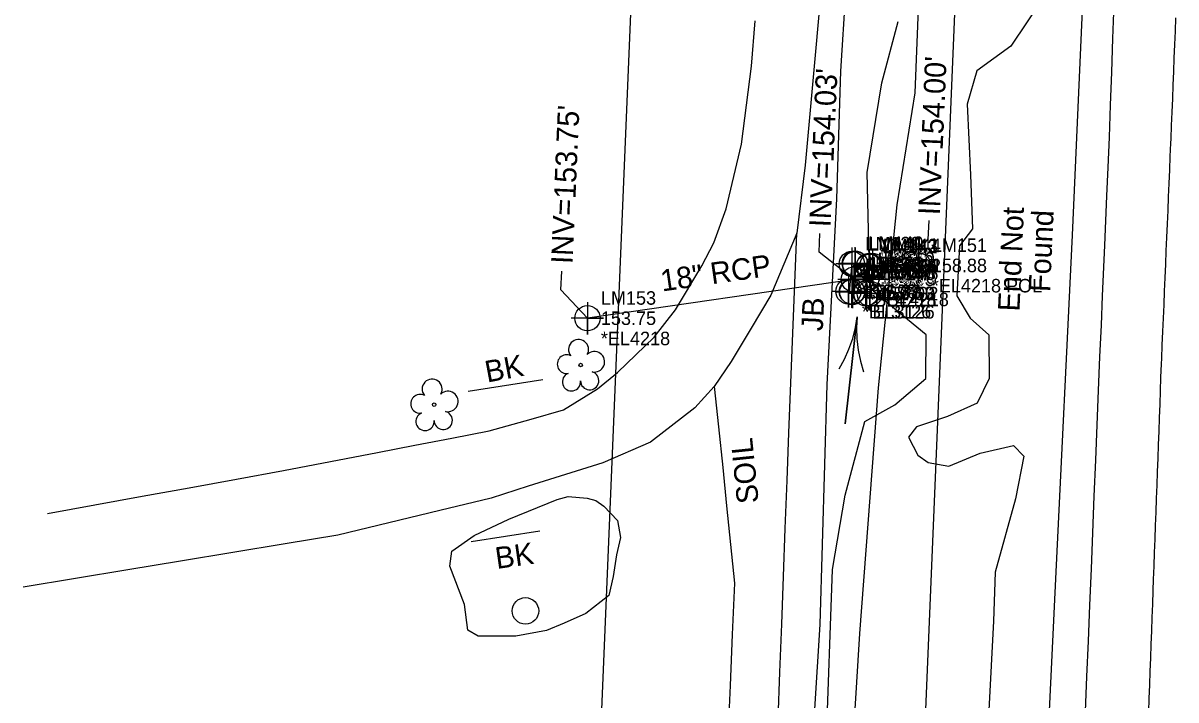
# Model space of a CAD drawing. Extents: x 2262665 to 2270527, y 505476 to 514960.
# Drawn here: x 2266081.7 to 2266295.4, y 510972.6 to 511098 of the extents above; entities that cross this region are included whole.
import ezdxf

# ---------------------------------------------------------------- set-up
doc = ezdxf.new("R2010")
doc.units = 0
for name, color, linetype in [('Exist Building', 7, 'Continuous'), ('Exist Building Leader', 7, 'Continuous'), ('Exist Building Text', 7, 'Continuous'), ('Exist Guardrail', 7, 'Continuous'), ('Exist Hydro River Flow Arrow CELL', 7, 'Continuous'), ('Exist Hydro Stream or Body of Water', 7, 'Continuous'), ('Exist Right of Way Control of Access Line', 7, 'Continuous'), ('Exist Right of Way Line', 7, 'Continuous'), ('Exist Roads EOP', 7, 'Continuous'), ('Exist Roads EOT', 7, 'Continuous'), ('Exist Roads Soil', 7, 'Continuous'), ('Exist Roads Soil Text', 7, 'Continuous'), ('Exist Structure Minor Junction Box', 7, 'Continuous'), ('Exist Structure Minor Junction Box Cogo Comment', 7, 'Continuous'), ('Exist Structure Minor Junction Box Cogo Elevation', 7, 'Continuous'), ('Exist Structure Minor Junction Box Cogo Number', 7, 'Continuous'), ('Exist Structure Minor Junction Box Cogo Point CELL', 7, 'Continuous'), ('Exist Structure Minor Junction Box Text', 7, 'Continuous'), ('Exist Structure Minor Pipes RCP 18 Inch', 7, 'Continuous'), ('Exist Structure Minor Pipes RCP 18 Inch Cogo Comment', 7, 'Continuous'), ('Exist Structure Minor Pipes RCP 18 Inch Cogo Elevation', 7, 'Continuous'), ('Exist Structure Minor Pipes RCP 18 Inch Cogo Number', 7, 'Continuous'), ('Exist Structure Minor Pipes RCP 18 Inch Cogo Point CELL', 7, 'Continuous'), ('Exist Structure Minor Pipes RCP 18 Inch Invert', 7, 'Continuous'), ('Exist Structure Minor Pipes RCP 18 Inch Leader', 7, 'Continuous'), ('Exist Structure Minor Pipes RCP 18 Inch Text', 7, 'Continuous'), ('Exist Utilities Other Pole CELL', 7, 'Continuous'), ('Exist Vegetation Tree CELL', 7, 'Continuous'), ('Exist Vegetation Woods Line', 7, 'Continuous')]:
    doc.layers.add(name, color=color, linetype=linetype)

msp = doc.modelspace()

# ---------------------------------------------------------------- linework, layer by layer
at = {"layer": 'Exist Building'}
for p, q in [((2266178.05, 511031.88), (2266164.17, 511029.73)), ((2266177.48, 511003.84), (2266164.75, 511001.89))]:
    msp.add_line(p, q, dxfattribs=at)
at = {"layer": 'Exist Building Leader'}
msp.add_line((2266170.34, 511030.45), (2266170.34, 511030.45), dxfattribs=at)
at = {"layer": 'Exist Guardrail'}
msp.add_lwpolyline([(2266261.8, 510612.16), (2266262.75, 510625.88), (2266264.75, 510675.8), (2266265.34, 510710.28), (2266265.64, 510736.97), (2266265.09, 510764.38), (2266264.69, 510785.45), (2266264.68, 510797.92), (2266265.26, 510819.66), (2266266.83, 510855.77), (2266268.41, 510897.9), (2266270.73, 510946.09), (2266273.15, 510996.29), (2266276.21, 511058.67), (2266279.28, 511128.3), (2266281.35, 511189.41)], dxfattribs=at)
at = {"layer": 'Exist Hydro River Flow Arrow CELL'}
msp.add_line((2266235.18, 511033.64), (2266235.18, 511033.64), dxfattribs=at)
msp.add_lwpolyline([(2266232.91, 511033.9), (2266233.9, 511035.69), (2266234.75, 511037.58), (2266235.45, 511039.55), (2266235.99, 511041.55), (2266236.29, 511043.58), (2266234.07, 511023.71), (2266236.29, 511043.58), (2266236.14, 511041.54), (2266236.22, 511039.46), (2266236.47, 511037.39), (2266236.88, 511035.35), (2266237.46, 511033.39)], dxfattribs=at)
at = {"layer": 'Exist Hydro Stream or Body of Water'}
for points in [[(2266206.57, 510578.51), (2266209.08, 510635.72), (2266212.86, 510696.25), (2266216.48, 510747.65), (2266219.15, 510807.86), (2266222.84, 510871.32), (2266226.45, 510939.45), (2266229.4, 510986.56), (2266230.72, 511031), (2266232.49, 511065.45), (2266233.25, 511089.1), (2266236.98, 511147.43), (2266239.87, 511194.38), (2266242.57, 511233.58)], [(2266261.41, 511233.5), (2266255.64, 511193.06), (2266249.34, 511145.79), (2266246.99, 511085.08), (2266243.6, 511064.29), (2266240.16, 511030.42), (2266236.69, 510984.86), (2266233.88, 510938.79), (2266230.23, 510870.3), (2266226.46, 510807.51), (2266224.4, 510747.13), (2266220.79, 510695.54), (2266216.13, 510635.45), (2266209.97, 510578.34)]]:
    msp.add_lwpolyline(points, dxfattribs=at)
at = {"layer": 'Exist Right of Way Control of Access Line'}
msp.add_line((2266232.79, 510577.78), (2266283.35, 511801.46), dxfattribs=at)
at = {"layer": 'Exist Right of Way Line'}
msp.add_line((2266169.17, 510491.24), (2266223.4, 511803.97), dxfattribs=at)
at = {"layer": 'Exist Roads EOP'}
for points in [[(2266283.83, 511101.53), (2266283.62, 511095.14), (2266283.4, 511088.9), (2266283.17, 511082.8), (2266282.95, 511076.86), (2266282.72, 511071.2), (2266282.51, 511065.97), (2266282.11, 511056.76), (2266281.7, 511047.42), (2266281.47, 511042.01), (2266281.21, 511036.12), (2266280.95, 511029.9), (2266280.68, 511023.53), (2266280.42, 511016.99), (2266280.16, 511010.3), (2266279.9, 511003.55), (2266279.63, 510996.83), (2266279.36, 510990.14), (2266279.08, 510983.48), (2266278.8, 510976.89), (2266278.54, 510970.4)], [(2266229.23, 511100.24), (2266228.36, 511090.71), (2266227.5, 511081.18), (2266226.63, 511071.65), (2266225.08, 511059.04), (2266220.28, 511047.59), (2266216.61, 511041.45), (2266212.94, 511035.31), (2266209.79, 511030.64), (2266206.21, 511026.68), (2266197.97, 511020.36), (2266189.16, 511016.53), (2266182.25, 511014.35), (2266175.33, 511012.16), (2266168.42, 511009.98), (2266158.95, 511007.69), (2266149.47, 511005.41), (2266140, 511003.12), (2266130.28, 511001.51), (2266120.56, 510999.91), (2266110.85, 510998.3), (2266101.13, 510996.69), (2266091.41, 510995.09), (2266081.69, 510993.48)], [(2266086.25, 511007.09), (2266094.99, 511008.69), (2266103.74, 511010.3), (2266112.49, 511011.9), (2266121.24, 511013.5), (2266129.98, 511015.1), (2266138.69, 511016.75), (2266147.4, 511018.39), (2266154.29, 511019.75), (2266161.18, 511021.1), (2266168.08, 511022.45), (2266175.87, 511024.61), (2266181.87, 511026.32), (2266188.14, 511030.19), (2266191.86, 511033.24), (2266198.65, 511039.76), (2266202.59, 511044.88), (2266207.51, 511052.99), (2266209.69, 511057.27), (2266211.97, 511063.58), (2266214.83, 511075.54), (2266215.77, 511082.79), (2266216.71, 511090.03), (2266217.39, 511098.38)]]:
    msp.add_lwpolyline(points, dxfattribs=at)
at = {"layer": 'Exist Roads EOT'}
msp.add_lwpolyline([(2266290.34, 510970.37), (2266290.42, 510972.86), (2266290.51, 510975.36), (2266290.6, 510977.86), (2266290.69, 510980.36), (2266290.78, 510982.85), (2266290.87, 510985.35), (2266290.96, 510987.85), (2266291.05, 510990.34), (2266291.14, 510992.84), (2266291.21, 510994.88), (2266291.31, 510997.38), (2266291.4, 510999.88), (2266291.49, 511002.38), (2266291.58, 511004.87), (2266291.67, 511007.37), (2266291.76, 511009.87), (2266291.85, 511012.36), (2266291.94, 511014.86), (2266292.04, 511017.36), (2266292.13, 511019.85), (2266292.22, 511022.35), (2266292.31, 511024.85), (2266292.4, 511027.35), (2266292.49, 511029.84), (2266292.58, 511032.34), (2266292.67, 511034.84), (2266292.71, 511035.82), (2266292.82, 511038.32), (2266292.92, 511040.81), (2266293.03, 511043.31), (2266293.14, 511045.8), (2266293.24, 511048.3), (2266293.35, 511050.8), (2266293.46, 511053.29), (2266293.56, 511055.79), (2266293.67, 511058.28), (2266293.78, 511060.78), (2266293.88, 511063.28), (2266293.99, 511065.77), (2266294.1, 511068.27), (2266294.2, 511070.77), (2266294.31, 511073.26), (2266294.42, 511075.76), (2266294.45, 511076.51), (2266294.55, 511079.01), (2266294.65, 511081.51), (2266294.75, 511084), (2266294.85, 511086.5), (2266294.95, 511089), (2266295.05, 511091.49), (2266295.15, 511093.99), (2266295.25, 511096.49), (2266295.35, 511098.98)], dxfattribs=at)
at = {"layer": 'Exist Roads Soil'}
for points in [[(2266221.61, 510968.95), (2266221.97, 510977.72), (2266222.3, 510986.59), (2266222.63, 510995.46), (2266222.95, 511004.33), (2266223.28, 511013.2), (2266223.61, 511022.07), (2266223.98, 511031.31), (2266224.35, 511040.56), (2266224.71, 511049.8), (2266225.08, 511059.04)], [(2266209.79, 511030.64), (2266210.57, 511023.15), (2266211.35, 511015.66), (2266212.08, 511008.51), (2266212.81, 511001.36), (2266213.53, 510994.21), (2266213.13, 510984.72), (2266212.72, 510975.22), (2266212.31, 510965.72)]]:
    msp.add_lwpolyline(points, dxfattribs=at)
at = {"layer": 'Exist Structure Minor Junction Box'}
msp.add_lwpolyline([(2266238.6, 511047.85), (2266239.09, 511053.02), (2266235.29, 511053.38), (2266234.8, 511048.2)], close=True, dxfattribs=at)
at = {"layer": 'Exist Structure Minor Junction Box Cogo Point CELL'}
for points in [[(2266235.29, 511056.38), (2266235.29, 511050.38), (2266235.29, 511053.38), (2266238.29, 511053.38), (2266232.29, 511053.38)], [(2266235.84, 511056.45), (2266235.84, 511050.45), (2266235.84, 511053.45), (2266238.84, 511053.45), (2266232.84, 511053.45)], [(2266235.93, 511056.33), (2266235.93, 511050.33), (2266235.93, 511053.33), (2266238.93, 511053.33), (2266232.93, 511053.33)], [(2266238.43, 511055.85), (2266238.43, 511049.85), (2266238.43, 511052.85), (2266241.43, 511052.85), (2266235.43, 511052.85)], [(2266238.51, 511056.03), (2266238.51, 511050.03), (2266238.51, 511053.03), (2266241.51, 511053.03), (2266235.51, 511053.03)], [(2266239.09, 511056.03), (2266239.09, 511050.03), (2266239.09, 511053.03), (2266242.09, 511053.03), (2266236.09, 511053.03)], [(2266234.66, 511051.27), (2266234.66, 511045.27), (2266234.66, 511048.27), (2266237.66, 511048.27), (2266231.66, 511048.27)], [(2266235.31, 511051.23), (2266235.31, 511045.23), (2266235.31, 511048.23), (2266238.31, 511048.23), (2266232.31, 511048.23)], [(2266235.38, 511051.15), (2266235.38, 511045.15), (2266235.38, 511048.15), (2266238.38, 511048.15), (2266232.38, 511048.15)], [(2266237.88, 511050.91), (2266237.88, 511044.91), (2266237.88, 511047.91), (2266240.88, 511047.91), (2266234.88, 511047.91)], [(2266237.98, 511050.88), (2266237.98, 511044.88), (2266237.98, 511047.88), (2266240.98, 511047.88), (2266234.98, 511047.88)], [(2266238.6, 511050.85), (2266238.6, 511044.85), (2266238.6, 511047.85), (2266241.6, 511047.85), (2266235.6, 511047.85)]]:
    msp.add_lwpolyline(points, dxfattribs=at)
for centre in [(2266235.29, 511053.38), (2266235.84, 511053.45), (2266235.93, 511053.33), (2266238.43, 511052.85), (2266238.51, 511053.03), (2266239.09, 511053.03), (2266234.66, 511048.27), (2266235.31, 511048.23), (2266235.38, 511048.15), (2266237.88, 511047.91), (2266237.98, 511047.88), (2266238.6, 511047.85)]:
    msp.add_circle(centre, 2.34, dxfattribs=at)
at = {"layer": 'Exist Structure Minor Pipes RCP 18 Inch'}
for p, q in [((2266247.61, 511053.08), (2266238.09, 511050.93)), ((2266235.67, 511050.47), (2266186.28, 511043.3))]:
    msp.add_line(p, q, dxfattribs=at)
at = {"layer": 'Exist Structure Minor Pipes RCP 18 Inch Cogo Point CELL'}
for points in [[(2266247.61, 511056.08), (2266247.61, 511050.08), (2266247.61, 511053.08), (2266250.61, 511053.08), (2266244.61, 511053.08)], [(2266235.67, 511053.47), (2266235.67, 511047.47), (2266235.67, 511050.47), (2266238.67, 511050.47), (2266232.67, 511050.47)], [(2266237.94, 511053.53), (2266237.94, 511047.53), (2266237.94, 511050.53), (2266240.94, 511050.53), (2266234.94, 511050.53)], [(2266238.09, 511053.93), (2266238.09, 511047.93), (2266238.09, 511050.93), (2266241.09, 511050.93), (2266235.09, 511050.93)], [(2266186.28, 511046.3), (2266186.28, 511040.3), (2266186.28, 511043.3), (2266189.28, 511043.3), (2266183.28, 511043.3)]]:
    msp.add_lwpolyline(points, dxfattribs=at)
for centre in [(2266247.61, 511053.08), (2266235.67, 511050.47), (2266237.94, 511050.53), (2266238.09, 511050.93), (2266186.28, 511043.3)]:
    msp.add_circle(centre, 2.34, dxfattribs=at)
at = {"layer": 'Exist Structure Minor Pipes RCP 18 Inch Leader'}
for points in [[(2266238.09, 511050.93), (2266249.45, 511057.91), (2266249.6, 511061.4)], [(2266235.67, 511050.47), (2266229.21, 511055.52), (2266229.37, 511059.01)], [(2266186.28, 511043.3), (2266181.38, 511048.55), (2266181.54, 511052.04)]]:
    msp.add_lwpolyline(points, dxfattribs=at)
at = {"layer": 'Exist Utilities Other Pole CELL'}
msp.add_circle((2266174.79, 510989.06), 2.46, dxfattribs=at)
at = {"layer": 'Exist Vegetation Tree CELL'}
for p, q in [((2266185.03, 511034.63), (2266185.03, 511034.63)), ((2266157.88, 511027.29), (2266157.88, 511027.29))]:
    msp.add_line(p, q, dxfattribs=at)
for centre in [(2266185.03, 511034.63), (2266157.88, 511027.29)]:
    msp.add_circle(centre, 0.326, dxfattribs=at)
for centre, radius, start, end in [((2266184.64, 511037.5), 1.86, 330.1651, 219.7134), ((2266182.42, 511034.78), 1.73, 62.6636, 279.3457), ((2266187.58, 511035.22), 1.9, 257.1011, 134.1999), ((2266157.5, 511030.16), 1.86, 330.1651, 219.7134), ((2266183.33, 511031.51), 1.69, 111.5671, 6.231), ((2266186.7, 511031.73), 1.7, 181.2822, 74.56), ((2266155.28, 511027.44), 1.73, 62.6636, 279.3457), ((2266160.43, 511027.88), 1.9, 257.1011, 134.1999), ((2266156.18, 511024.17), 1.69, 111.5671, 6.231), ((2266159.55, 511024.39), 1.7, 181.2822, 74.56)]:
    msp.add_arc(centre, radius, start, end, dxfattribs=at)
at = {"layer": 'Exist Vegetation Woods Line'}
msp.add_line((2266180.69, 511009.71), (2266182.72, 511010.25), dxfattribs=at)
for points in [[(2266270.79, 511102.79), (2266264.76, 511093.69), (2266258.46, 511089.17), (2266256.64, 511082.98), (2266257.27, 511069.85), (2266257.66, 511059.88), (2266255.21, 511056.74), (2266254.76, 511047.44), (2266257.24, 511043.34), (2266260.7, 511040.19), (2266260.73, 511032.12), (2266258.53, 511027.54), (2266253.01, 511025.11), (2266247.24, 511023.16), (2266245.8, 511021.27), (2266247.52, 511017.91), (2266249.41, 511016.54), (2266253.24, 511015.91), (2266259.06, 511018.3), (2266265.23, 511019.7), (2266267.15, 511017.74), (2266265.62, 511009.81), (2266261.88, 510996.24), (2266261.53, 510987.16), (2266260.66, 510970.66)], [(2266229.35, 510930.78), (2266231.68, 510996.75), (2266234.02, 511010.51), (2266237.69, 511024.15), (2266243.27, 511027.25), (2266249, 511032.12), (2266249.05, 511040.25), (2266242.85, 511045.36), (2266238.61, 511048.95), (2266238.11, 511070.28), (2266240.85, 511086.92), (2266243.88, 511098.3)], [(2266182.72, 511010.25), (2266186.22, 511009.97), (2266187.83, 511009.53), (2266189.31, 511008.5), (2266191.85, 511005.84), (2266192.39, 511002.64), (2266191.66, 510999.45), (2266191.08, 510995.45), (2266190.28, 510991.92), (2266186.01, 510988.59), (2266182, 510986.81), (2266178.72, 510985.41), (2266173.01, 510984.38), (2266166.04, 510984.36), (2266164.12, 510985.51), (2266163.49, 510990.25), (2266160.78, 510997.35), (2266161.17, 511000.12), (2266165.29, 511003.02), (2266171.71, 511006.09), (2266180.69, 511009.71)]]:
    msp.add_lwpolyline(points, dxfattribs=at)

# ---------------------------------------------------------------- texts
at = {"layer": 'Exist Building Text'}
for rotation, p in [(10.661, (2266167.7, 511031.36)), (8.0241, (2266169.49, 510996.83))]:
    msp.add_text('BK', height=4, rotation=rotation, dxfattribs=at).set_placement(p)
at = {"layer": 'Exist Roads Soil Text'}
msp.add_text('SOIL', height=4, rotation=95.8231, dxfattribs=at).set_placement((2266218.04, 511009.15))
at = {"layer": 'Exist Structure Minor Junction Box Cogo Comment'}
for s, p in [('*BL3126', (2266237.16, 511043.27)), ('*EL3126', (2266237.81, 511043.23))]:
    msp.add_text(s, height=2.5, dxfattribs=at).set_placement(p)
at = {"layer": 'Exist Structure Minor Junction Box Cogo Elevation'}
for s, p in [('156.96', (2266237.79, 511052.12)), ('156.76', (2266238.34, 511052.2)), ('156.51', (2266238.43, 511052.08)), ('156.34', (2266240.93, 511051.6)), ('156.95', (2266241.01, 511051.78)), ('157.02', (2266241.59, 511051.78)), ('156.98', (2266237.16, 511047.02)), ('156.87', (2266237.81, 511046.98)), ('156.48', (2266237.88, 511046.9)), ('156.53', (2266240.38, 511046.66)), ('157.00', (2266240.48, 511046.63)), ('157.02', (2266241.1, 511046.6))]:
    msp.add_text(s, height=2.5, dxfattribs=at).set_placement(p)
at = {"layer": 'Exist Structure Minor Junction Box Cogo Number'}
for s, p in [('LM139', (2266237.79, 511055.88)), ('LM140', (2266238.34, 511055.95)), ('LM141', (2266238.43, 511055.83)), ('LM142', (2266240.93, 511055.35)), ('LM143', (2266241.01, 511055.53)), ('LM144', (2266241.59, 511055.53)), ('LM138', (2266237.16, 511050.77)), ('LM149', (2266237.81, 511050.73)), ('LM148', (2266237.88, 511050.65)), ('LM147', (2266240.38, 511050.41)), ('LM146', (2266240.48, 511050.38)), ('LM145', (2266241.1, 511050.35))]:
    msp.add_text(s, height=2.5, dxfattribs=at).set_placement(p)
at = {"layer": 'Exist Structure Minor Junction Box Text'}
msp.add_text('JB', height=4, rotation=87.4803, dxfattribs=at).set_placement((2266229.9, 511040.85))
at = {"layer": 'Exist Structure Minor Pipes RCP 18 Inch Cogo Comment'}
for s, p in [('*EL4218 POL', (2266250.11, 511048.08)), ('*BL4218', (2266238.17, 511045.47)), ('*BL4218', (2266240.44, 511045.53)), ('*EL4218', (2266188.78, 511038.3))]:
    msp.add_text(s, height=2.5, dxfattribs=at).set_placement(p)
at = {"layer": 'Exist Structure Minor Pipes RCP 18 Inch Cogo Elevation'}
for s, p in [('158.88', (2266250.11, 511051.83)), ('154.03', (2266238.17, 511049.22)), ('154.03', (2266240.44, 511049.28)), ('154.00', (2266240.59, 511049.68)), ('153.75', (2266188.78, 511042.05))]:
    msp.add_text(s, height=2.5, dxfattribs=at).set_placement(p)
at = {"layer": 'Exist Structure Minor Pipes RCP 18 Inch Cogo Number'}
for s, p in [('LM151', (2266250.11, 511055.58)), ('LM152', (2266238.17, 511052.97)), ('TB135', (2266240.59, 511053.43)), ('LM150', (2266240.44, 511053.03)), ('LM153', (2266188.78, 511045.8))]:
    msp.add_text(s, height=2.5, dxfattribs=at).set_placement(p)
at = {"layer": 'Exist Structure Minor Pipes RCP 18 Inch Invert'}
for s, p in [("INV=154.00'", (2266251.58, 511062.34)), ("INV=154.03'", (2266231.35, 511060.11)), ("INV=153.75'", (2266183.53, 511053.3))]:
    msp.add_text(s, height=4, rotation=87.4803, dxfattribs=at).set_placement(p)
at = {"layer": 'Exist Structure Minor Pipes RCP 18 Inch Text'}
for s, rotation, p in [('End Not ', 87.4803, (2266266.35, 511044.5)), ('Found', 87.4803, (2266272.03, 511048.1)), ('18" RCP', 8.2556, (2266200.13, 511048.24))]:
    msp.add_text(s, height=4, rotation=rotation, dxfattribs=at).set_placement(p)

doc.saveas('drawing.dxf')
